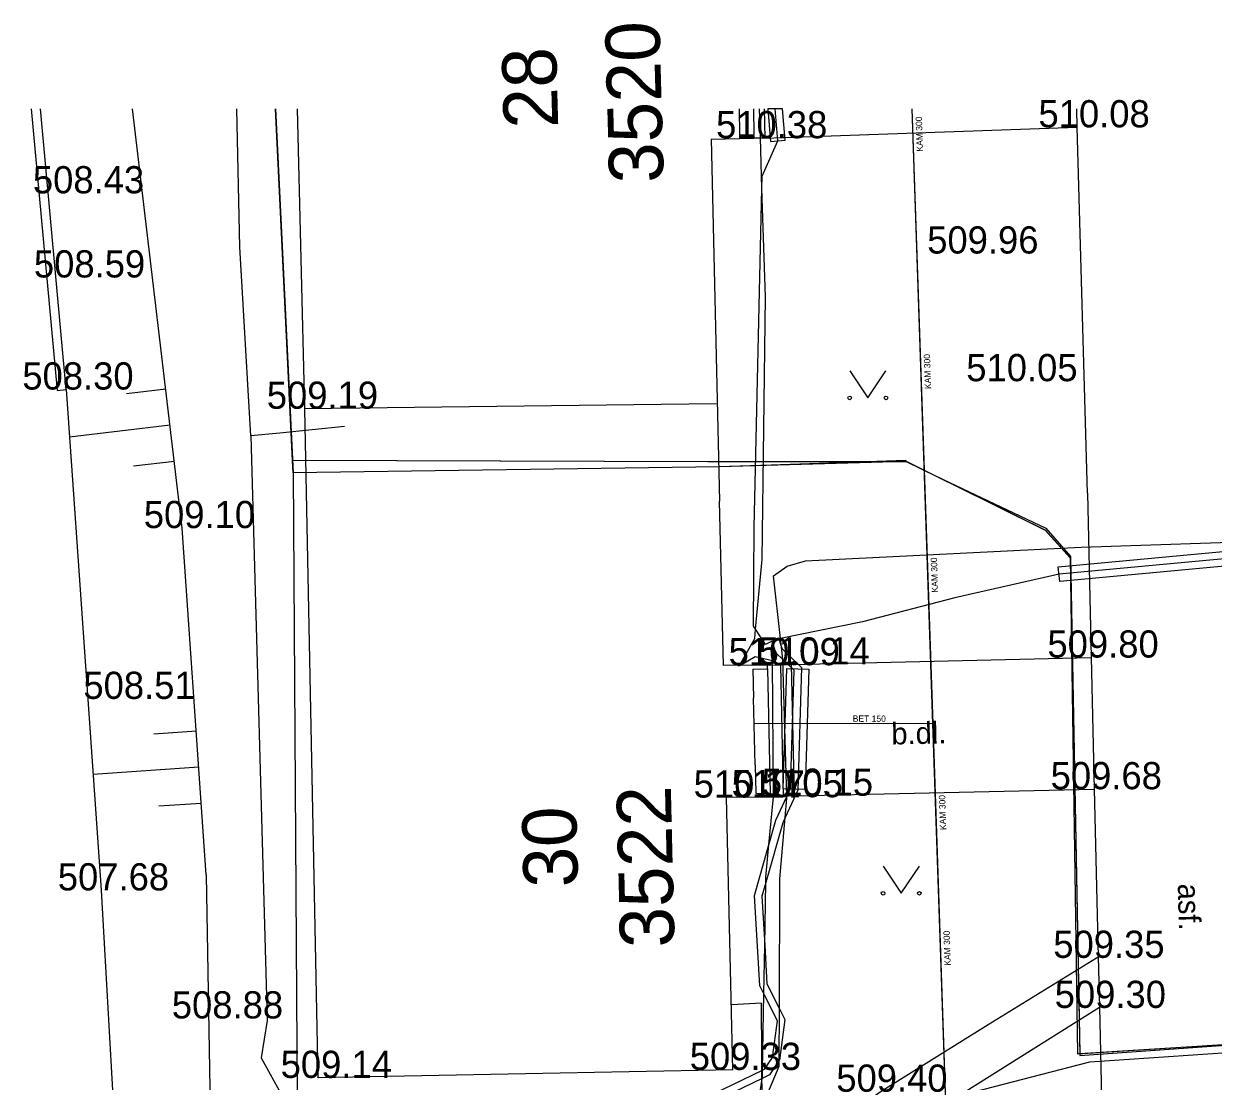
# Model space of a CAD drawing. Extents: x -669642 to -669119, y -1131006 to -1130466.
# Drawn here: x -669541.21 to -669508.42, y -1130524.02 to -1130494.86 of the extents above; entities that cross this region are included whole.
import ezdxf

# ---------------------------------------------------------------- set-up
doc = ezdxf.new("R2010")
doc.units = 0
for name, color, linetype in [('G_Bod_tecka', 7, 'Continuous'), ('G_Bod_vyska', 7, 'Continuous'), ('G_Breh_Teren', 7, 'Continuous'), ('G_Budovy_Objekty', 7, 'Continuous'), ('G_Budovy_vstupy', 7, 'Continuous'), ('G_Cesty_Schody', 7, 'Continuous'), ('G_Cisla_orientacni', 7, 'Continuous'), ('G_Cisla_popisna', 7, 'Continuous'), ('G_Plochy_zpevnene', 7, 'Continuous'), ('G_Ploty', 7, 'Continuous'), ('G_Popisy_povrchu', 7, 'Continuous'), ('G_Vyskove_srafy', 7, 'Continuous'), ('G_Z_CHRANICKA-TEPLOVOD_kotovane', 7, 'Continuous'), ('G_Z_ELsilove_podz_kotovane', 7, 'Continuous'), ('G_Z_ELsilove_zrusene', 7, 'Continuous'), ('G_Z_KANAL_podz_kotovane', 7, 'Continuous'), ('G_Z_PLYNY_podz_geodeticky', 7, 'Continuous'), ('G_Z_SPOJE_podz_geodeticky', 7, 'Continuous'), ('G_Z_SPOJE_podz_kotovane', 7, 'Continuous'), ('G_Z_SPOJE_podz_priblizne', 7, 'Continuous'), ('G_Z_SPOJE_podz_zahozene', 7, 'Continuous'), ('G_Zelen-Znacky', 7, 'Continuous'), ('Vrstva 10', 7, 'Continuous'), ('Vrstva 11', 7, 'Continuous'), ('Vrstva 13', 7, 'Continuous'), ('Vrstva 3', 7, 'Continuous')]:
    doc.layers.add(name, color=color, linetype=linetype)

msp = doc.modelspace()

# ---------------------------------------------------------------- linework, layer by layer
at = {"layer": 'G_Bod_tecka'}
for p, q in [((-669512.17, -1130497.72), (-669512.17, -1130497.72)), ((-669521.08, -1130498.02), (-669521.08, -1130498.02)), ((-669539.78, -1130499.54), (-669539.78, -1130499.54)), ((-669515.1, -1130501.2), (-669515.1, -1130501.2)), ((-669539.74, -1130501.86), (-669539.74, -1130501.86)), ((-669514.16, -1130504.72), (-669514.16, -1130504.72)), ((-669540.04, -1130504.95), (-669540.04, -1130504.95)), ((-669533.46, -1130505.48), (-669533.46, -1130505.48)), ((-669536.84, -1130508.77), (-669536.84, -1130508.77)), ((-669511.78, -1130512.34), (-669511.78, -1130512.34)), ((-669520.71, -1130512.55), (-669520.71, -1130512.55)), ((-669520.05, -1130512.53), (-669520.05, -1130512.53)), ((-669538.44, -1130513.48), (-669538.44, -1130513.48)), ((-669511.7, -1130515.97), (-669511.7, -1130515.97)), ((-669521.84, -1130516.2), (-669521.84, -1130516.2)), ((-669520.63, -1130516.19), (-669520.63, -1130516.19)), ((-669519.97, -1130516.15), (-669519.97, -1130516.15)), ((-669539.07, -1130518.76), (-669539.07, -1130518.76)), ((-669511.64, -1130520.62), (-669511.64, -1130520.62)), ((-669511.58, -1130522), (-669511.58, -1130522)), ((-669535.94, -1130522.29), (-669535.94, -1130522.29)), ((-669521.66, -1130523.71), (-669521.66, -1130523.71)), ((-669533.09, -1130523.93), (-669533.09, -1130523.93))]:
    msp.add_line(p, q, dxfattribs=at)
at = {"layer": 'G_Breh_Teren'}
for p, q in [((-669536.84, -1130508.77), (-669538.208, -1130497.207)), ((-669536.18, -1130518.33), (-669536.84, -1130508.77)), ((-669536.18, -1130518.33), (-669535.96, -1130531.42))]:
    msp.add_line(p, q, dxfattribs=at)
at = {"layer": 'G_Budovy_Objekty'}
for p, q in [((-669533.46, -1130505.48), (-669533.658, -1130497.207)), ((-669521.489, -1130497.207), (-669521.48, -1130497.93)), ((-669521.095, -1130497.207), (-669521.08, -1130497.92)), ((-669521.48, -1130497.93), (-669521.08, -1130497.92)), ((-669521.08, -1130498.02), (-669521.08, -1130497.92)), ((-669522.26, -1130498.05), (-669521.08, -1130498.02)), ((-669522.26, -1130498.05), (-669522.03, -1130508.03)), ((-669522.12, -1130505.34), (-669533.46, -1130505.48)), ((-669533.09, -1130523.93), (-669533.46, -1130505.48)), ((-669521.92, -1130512.56), (-669522.03, -1130508.03)), ((-669520.71, -1130512.55), (-669521.92, -1130512.56)), ((-669521.11, -1130512.66), (-669520.71, -1130512.65)), ((-669521.11, -1130512.66), (-669521.09, -1130513.46)), ((-669520.71, -1130512.65), (-669520.71, -1130512.55)), ((-669520.71, -1130512.65), (-669520.63, -1130516.09)), ((-669521.05, -1130515.3), (-669521.03, -1130516.08)), ((-669520.63, -1130516.19), (-669521.84, -1130516.2)), ((-669521.66, -1130523.71), (-669521.84, -1130516.2)), ((-669521.03, -1130516.08), (-669520.63, -1130516.09)), ((-669520.63, -1130516.19), (-669520.63, -1130516.09)), ((-669521.66, -1130523.71), (-669533.09, -1130523.93))]:
    msp.add_line(p, q, dxfattribs=at)
at = {"layer": 'G_Budovy_vstupy'}
msp.add_line((-669521.05, -1130515.3), (-669521.09, -1130513.46), dxfattribs=at)
at = {"layer": 'G_Cesty_Schody'}
for p, q in [((-669520.796, -1130497.207), (-669520.78, -1130498.02)), ((-669520.78, -1130498.02), (-669521.08, -1130498.02)), ((-669520.71, -1130512.55), (-669520.35, -1130512.54)), ((-669520.35, -1130512.54), (-669520.05, -1130512.53)), ((-669520.35, -1130512.54), (-669520.27, -1130516.17)), ((-669520.05, -1130512.53), (-669519.97, -1130516.15)), ((-669520.27, -1130516.17), (-669520.63, -1130516.19)), ((-669519.97, -1130516.15), (-669520.27, -1130516.17))]:
    msp.add_line(p, q, dxfattribs=at)
at = {"layer": 'G_Plochy_zpevnene'}
for p, q in [((-669512.17, -1130497.72), (-669512.181, -1130497.207)), ((-669520.78, -1130498.02), (-669512.17, -1130497.72)), ((-669511.88, -1130507.81), (-669512.17, -1130497.72)), ((-669511.88, -1130507.81), (-669511.78, -1130512.34)), ((-669520.05, -1130512.53), (-669511.78, -1130512.34)), ((-669511.78, -1130512.34), (-669511.7, -1130515.97)), ((-669519.97, -1130516.15), (-669511.7, -1130515.97)), ((-669511.7, -1130515.97), (-669511.59, -1130520.59)), ((-669511.59, -1130520.59), (-669511.55, -1130521.98))]:
    msp.add_line(p, q, dxfattribs=at)
for points in [[(-669523.84, -1130531.53), (-669522.97, -1130530.26), (-669522.1, -1130528.99), (-669521.14, -1130527.67), (-669519.5, -1130525.84), (-669518.59, -1130525.02), (-669517.6, -1130524.31), (-669514.62, -1130522.46), (-669511.64, -1130520.62), (-669511.59, -1130520.59)], [(-669523.08, -1130532.7), (-669522, -1130531.1), (-669520.93, -1130529.51), (-669520.02, -1130528.27), (-669518.45, -1130526.58), (-669517.57, -1130525.83), (-669516.63, -1130525.17), (-669514.1, -1130523.58), (-669511.55, -1130521.98)], [(-669511.55, -1130521.98), (-669511.37, -1130530.28), (-669511.32, -1130531.55)]]:
    msp.add_lwpolyline(points, dxfattribs=at)
at = {"layer": 'G_Ploty'}
for p, q in [((-669541.001, -1130497.207), (-669540.29, -1130504.98)), ((-669540.04, -1130504.95), (-669540.749, -1130497.207)), ((-669540.29, -1130504.98), (-669540.04, -1130504.95)), ((-669540.04, -1130504.95), (-669539.09, -1130518.49)), ((-669539.09, -1130518.49), (-669539.07, -1130518.76)), ((-669539.07, -1130518.76), (-669538.65, -1130526.2))]:
    msp.add_line(p, q, dxfattribs=at)
at = {"layer": 'G_Vyskove_srafy'}
for p, q in [((-669537.29, -1130504.94), (-669538.38, -1130505.07)), ((-669537.17, -1130505.93), (-669539.95, -1130506.26)), ((-669537.05, -1130506.93), (-669538.18, -1130507.06)), ((-669536.45, -1130514.37), (-669537.62, -1130514.45)), ((-669536.38, -1130515.36), (-669539.29, -1130515.56)), ((-669536.32, -1130516.36), (-669537.48, -1130516.44))]:
    msp.add_line(p, q, dxfattribs=at)
at = {"layer": 'G_Z_CHRANICKA-TEPLOVOD_kotovane'}
msp.add_line((-669520.293, -1130497.207), (-669520.694, -1130497.207), dxfattribs=at)
msp.add_lwpolyline([(-669520.694, -1130497.207), (-669520.619, -1130498.107), (-669520.221, -1130498.073), (-669520.293, -1130497.207)], dxfattribs=at)
for points in [[(-669512.689, -1130509.841), (-669493.128, -1130508.021), (-669493.092, -1130508.419), (-669512.651, -1130510.239)], [(-669520.27, -1130515.961), (-669520.17, -1130512.641), (-669519.57, -1130512.659), (-669519.67, -1130515.979)]]:
    msp.add_lwpolyline(points, close=True, dxfattribs=at)
at = {"layer": 'G_Z_ELsilove_podz_kotovane'}
for points in [[(-669522.192, -1130524.37), (-669520.84, -1130523.717), (-669520.788, -1130523.692), (-669520.566, -1130523.364), (-669520.433, -1130522.357), (-669520.804, -1130521.615), (-669520.919, -1130521.386), (-669521.061, -1130518.899), (-669520.665, -1130517.499), (-669520.474, -1130516.825), (-669520.171, -1130516.169), (-669520.069, -1130515.947), (-669519.971, -1130512.691), (-669520.28, -1130512.395), (-669520.477, -1130512.205), (-669520.58, -1130511.887), (-669520.76, -1130511.98), (-669521.034, -1130511.557), (-669521.09, -1130511.47), (-669521.07, -1130508.75), (-669520.858, -1130499.404), (-669520.85, -1130499.07), (-669520.42, -1130498.09), (-669520.494, -1130497.207)], [(-669480.835, -1130497.207), (-669480.73, -1130499.45), (-669480.734, -1130499.459), (-669481.49, -1130500.97), (-669481.31, -1130504.15), (-669481.44, -1130507.48), (-669481.83, -1130507.82), (-669483.85, -1130507.97), (-669487.97, -1130508.18), (-669493.11, -1130508.22), (-669502.873, -1130509.128), (-669512.67, -1130510.04), (-669515.54, -1130510.69), (-669518.09, -1130511.35), (-669520.344, -1130511.81), (-669520.391, -1130511.82), (-669520.317, -1130512.051), (-669520.303, -1130512.095), (-669519.769, -1130512.609), (-669519.871, -1130515.993), (-669520.218, -1130516.747), (-669520.286, -1130516.895)], [(-669520.286, -1130516.895), (-669520.752, -1130518.541), (-669520.859, -1130518.921), (-669520.781, -1130520.28), (-669520.721, -1130521.334), (-669520.377, -1130522.023), (-669520.227, -1130522.323), (-669520.374, -1130523.436), (-669520.38, -1130523.444), (-669520.652, -1130523.848), (-669520.851, -1130523.944), (-669522.148, -1130524.57)]]:
    msp.add_lwpolyline(points, dxfattribs=at)
at = {"layer": 'G_Z_ELsilove_zrusene'}
for points in [[(-669521.524, -1130512.558), (-669521.482, -1130512.559), (-669521.482, -1130512.559), (-669521.058, -1130511.815), (-669521.034, -1130511.557), (-669520.852, -1130509.636), (-669520.765, -1130502.397), (-669520.858, -1130499.404), (-669520.901, -1130498.003), (-669520.926, -1130497.207)], [(-669521.524, -1130512.558), (-669521.482, -1130512.559), (-669521.482, -1130512.559), (-669521.058, -1130511.815), (-669521.034, -1130511.557), (-669520.852, -1130509.636), (-669520.765, -1130502.397), (-669520.858, -1130499.404), (-669520.901, -1130498.003), (-669520.926, -1130497.207)], [(-669520.693, -1130524.354), (-669520.38, -1130523.606), (-669520.38, -1130523.444), (-669520.377, -1130522.023), (-669520.37, -1130518.438), (-669520.218, -1130516.747), (-669520.17, -1130516.216), (-669520.171, -1130516.169), (-669520.28, -1130512.395), (-669520.28, -1130512.381), (-669520.317, -1130512.051), (-669520.344, -1130511.81), (-669520.538, -1130510.086), (-669520.163, -1130509.824), (-669519.658, -1130509.668), (-669512.057, -1130509.292), (-669506.572, -1130509.115)], [(-669520.693, -1130524.354), (-669520.38, -1130523.606), (-669520.38, -1130523.444), (-669520.377, -1130522.023), (-669520.37, -1130518.438), (-669520.218, -1130516.747), (-669520.17, -1130516.216), (-669520.171, -1130516.169), (-669520.28, -1130512.395), (-669520.28, -1130512.381), (-669520.317, -1130512.051), (-669520.344, -1130511.81), (-669520.538, -1130510.086), (-669520.163, -1130509.824), (-669519.658, -1130509.668), (-669512.057, -1130509.292), (-669506.572, -1130509.115)], [(-669520.923, -1130524.453), (-669520.851, -1130523.944), (-669520.843, -1130523.885), (-669520.84, -1130523.717), (-669520.804, -1130521.615), (-669520.781, -1130520.28), (-669520.752, -1130518.541), (-669520.749, -1130518.392), (-669520.665, -1130517.499), (-669520.54, -1130516.176), (-669520.568, -1130512.43), (-669521.048, -1130512.317), (-669521.451, -1130512.559), (-669521.482, -1130512.559), (-669521.524, -1130512.558)], [(-669520.923, -1130524.453), (-669520.851, -1130523.944), (-669520.843, -1130523.885), (-669520.84, -1130523.717), (-669520.804, -1130521.615), (-669520.781, -1130520.28), (-669520.752, -1130518.541), (-669520.749, -1130518.392), (-669520.665, -1130517.499), (-669520.54, -1130516.176), (-669520.568, -1130512.43), (-669521.048, -1130512.317), (-669521.451, -1130512.559), (-669521.482, -1130512.559), (-669521.524, -1130512.558)]]:
    msp.add_lwpolyline(points, dxfattribs=at)
at = {"layer": 'G_Z_KANAL_podz_kotovane'}
msp.add_line((-669516.15, -1130514.17), (-669521.07, -1130514.16), dxfattribs=at)
msp.add_lwpolyline([(-669516.731, -1130497.207), (-669516.15, -1130514.17), (-669515.77, -1130525.43)], dxfattribs=at)
at = {"layer": 'G_Z_PLYNY_podz_geodeticky'}
msp.add_lwpolyline([(-669520.82, -1130530.69), (-669520.87, -1130521.87), (-669521.7, -1130521.91)], dxfattribs=at)
at = {"layer": 'G_Z_SPOJE_podz_geodeticky'}
for points in [[(-669534.95, -1130506.23), (-669535.25, -1130501.02), (-669535.333, -1130497.207)], [(-669532.37, -1130505.97), (-669534.15, -1130506.15)], [(-669534.15, -1130506.15), (-669534.95, -1130506.23)], [(-669534.95, -1130506.23), (-669534.5, -1130522.35), (-669534.66, -1130523.38)], [(-669532.99, -1130542.06), (-669532.11, -1130541.42), (-669531.85, -1130537.63), (-669533.94, -1130527.01), (-669521.62, -1130526.02), (-669511.82, -1130523.49), (-669506.4, -1130523.12), (-669505.84, -1130523.06), (-669494.1, -1130522.15)], [(-669534.66, -1130523.38), (-669534.17, -1130524.28), (-669533.62, -1130530.81), (-669532.52, -1130535.87), (-669532.45, -1130537.33), (-669532.24, -1130539.51), (-669532.26, -1130540.35), (-669533.01, -1130543.78), (-669532.85, -1130549.72), (-669532.14, -1130554.61), (-669532.44, -1130556.75), (-669533.1, -1130558.37), (-669533.15, -1130559.84)]]:
    msp.add_lwpolyline(points, dxfattribs=at)
at = {"layer": 'G_Z_SPOJE_podz_kotovane'}
for p, q in [((-669516.89, -1130506.91), (-669521.67, -1130507.07)), ((-669516.89, -1130506.91), (-669521.67, -1130507.07)), ((-669533.78, -1130507.25), (-669533.67, -1130524.54))]:
    msp.add_line(p, q, dxfattribs=at)
for points in [[(-669534.95, -1130506.23), (-669535.25, -1130501.02), (-669535.333, -1130497.207)], [(-669534.264, -1130497.207), (-669533.78, -1130507.25)], [(-669532.37, -1130505.97), (-669534.15, -1130506.15)], [(-669534.15, -1130506.15), (-669534.95, -1130506.23)], [(-669534.95, -1130506.23), (-669534.5, -1130522.35), (-669534.66, -1130523.38)], [(-669516.88, -1130506.92), (-669516.04, -1130507.35), (-669513.03, -1130508.77), (-669512.35, -1130509.55), (-669512.1, -1130523.31), (-669506.42, -1130522.91), (-669505.67, -1130523.17), (-669502.89, -1130523.22), (-669500.65, -1130522.57), (-669497.4, -1130521.46), (-669497.64, -1130519.3), (-669497.56, -1130517.08), (-669496.43, -1130514.39), (-669495.73, -1130512.2), (-669493.97, -1130509.25), (-669493.53, -1130508.26)], [(-669532.99, -1130542.06), (-669532.11, -1130541.42), (-669531.85, -1130537.63), (-669533.94, -1130527.01), (-669521.62, -1130526.02), (-669511.82, -1130523.49), (-669506.4, -1130523.12), (-669505.84, -1130523.06), (-669494.1, -1130522.15)], [(-669534.66, -1130523.38), (-669534.17, -1130524.28), (-669533.62, -1130530.81), (-669532.52, -1130535.87), (-669532.45, -1130537.33), (-669532.24, -1130539.51), (-669532.26, -1130540.35), (-669533.01, -1130543.78), (-669532.85, -1130549.72), (-669532.14, -1130554.61), (-669532.44, -1130556.75), (-669533.1, -1130558.37), (-669533.15, -1130559.84)]]:
    msp.add_lwpolyline(points, dxfattribs=at)
at = {"layer": 'G_Z_SPOJE_podz_priblizne'}
for points in [[(-669534.95, -1130506.23), (-669535.25, -1130501.02), (-669535.333, -1130497.207)], [(-669532.37, -1130505.97), (-669534.15, -1130506.15)], [(-669534.15, -1130506.15), (-669534.95, -1130506.23)], [(-669534.95, -1130506.23), (-669534.5, -1130522.35), (-669534.66, -1130523.38)], [(-669532.99, -1130542.06), (-669532.11, -1130541.42), (-669531.85, -1130537.63), (-669533.94, -1130527.01), (-669521.62, -1130526.02), (-669511.82, -1130523.49), (-669506.4, -1130523.12), (-669505.84, -1130523.06), (-669494.1, -1130522.15)], [(-669534.66, -1130523.38), (-669534.17, -1130524.28), (-669533.62, -1130530.81), (-669532.52, -1130535.87), (-669532.45, -1130537.33), (-669532.24, -1130539.51), (-669532.26, -1130540.35), (-669533.01, -1130543.78), (-669532.85, -1130549.72), (-669532.14, -1130554.61), (-669532.44, -1130556.75), (-669533.1, -1130558.37), (-669533.15, -1130559.84)]]:
    msp.add_lwpolyline(points, dxfattribs=at)
at = {"layer": 'G_Z_SPOJE_podz_zahozene'}
for p, q in [((-669533.8, -1130506.91), (-669534.265, -1130497.207)), ((-669533.78, -1130507.25), (-669533.8, -1130506.91)), ((-669522.35, -1130506.94), (-669533.8, -1130506.91)), ((-669522.03, -1130507.08), (-669533.78, -1130507.25)), ((-669516.88, -1130506.93), (-669522.35, -1130506.94)), ((-669516.88, -1130506.93), (-669522.03, -1130507.08)), ((-669516.88, -1130506.93), (-669516.04, -1130507.35)), ((-669516.88, -1130506.93), (-669515.83, -1130507.45)), ((-669516.04, -1130507.35), (-669515.83, -1130507.45)), ((-669515.83, -1130507.45), (-669513.03, -1130508.77)), ((-669515.83, -1130507.45), (-669513.05, -1130508.83)), ((-669513.05, -1130508.83), (-669512.36, -1130509.59)), ((-669513.03, -1130508.77), (-669512.35, -1130509.55)), ((-669512.36, -1130509.59), (-669512.16, -1130523.26)), ((-669512.35, -1130509.55), (-669512.1, -1130523.26)), ((-669512.1, -1130523.26), (-669506.43, -1130522.9)), ((-669512.1, -1130523.31), (-669506.42, -1130522.91)), ((-669512.16, -1130523.26), (-669512.1, -1130523.26)), ((-669512.1, -1130523.26), (-669512.1, -1130523.31))]:
    msp.add_line(p, q, dxfattribs=at)
at = {"layer": 'G_Zelen-Znacky'}
for p, q in [((-669518.44, -1130504.43), (-669517.94, -1130505.18)), ((-669517.94, -1130505.18), (-669517.44, -1130504.43)), ((-669517.52, -1130518.09), (-669517.02, -1130518.84)), ((-669517.02, -1130518.84), (-669516.52, -1130518.09))]:
    msp.add_line(p, q, dxfattribs=at)
for centre in [(-669518.44, -1130505.18), (-669517.44, -1130505.18), (-669517.52, -1130518.84), (-669516.52, -1130518.84)]:
    msp.add_circle(centre, 0.05, dxfattribs=at)
at = {"layer": 'Vrstva 10'}
msp.add_lwpolyline([(-669516.731, -1130497.207), (-669516.153, -1130514.169), (-669515.77, -1130525.43)], dxfattribs=at)
at = {"layer": 'Vrstva 11'}
for points in [[(-669516.887, -1130506.911), (-669522.026, -1130507.083), (-669533.78, -1130507.25), (-669534.264, -1130497.207)], [(-669533.78, -1130507.25), (-669534.264, -1130497.207)], [(-669533.78, -1130507.25), (-669534.264, -1130497.207)], [(-669516.888, -1130506.939), (-669522.345, -1130506.939), (-669533.773, -1130506.907)], [(-669516.888, -1130506.939), (-669522.345, -1130506.939), (-669533.773, -1130506.907)], [(-669516.88, -1130506.92), (-669516.04, -1130507.35), (-669513.03, -1130508.77), (-669512.35, -1130509.55), (-669512.1, -1130523.31), (-669506.42, -1130522.91), (-669505.67, -1130523.17), (-669502.89, -1130523.22), (-669500.65, -1130522.57), (-669497.4, -1130521.46), (-669491.18, -1130520.3), (-669487.81, -1130519.31), (-669485.9, -1130519.07), (-669483.77, -1130519.37), (-669482.27, -1130519.96), (-669479.81, -1130520.69), (-669473.43, -1130521.93), (-669472.14, -1130521.98), (-669466.74, -1130521.8)], [(-669516.876, -1130506.931), (-669513.045, -1130508.826), (-669512.36, -1130509.593), (-669512.158, -1130523.262), (-669506.432, -1130522.9), (-669505.747, -1130523.182), (-669504.255, -1130523.182), (-669502.803, -1130523.222), (-669497.4, -1130521.448)], [(-669516.876, -1130506.931), (-669513.045, -1130508.826), (-669512.36, -1130509.593), (-669512.158, -1130523.262), (-669506.432, -1130522.9), (-669505.747, -1130523.182), (-669504.255, -1130523.182), (-669502.803, -1130523.222), (-669497.4, -1130521.448)]]:
    msp.add_lwpolyline(points, dxfattribs=at)
at = {"layer": 'Vrstva 13'}
msp.add_line((-669516.153, -1130514.169), (-669521.075, -1130514.157), dxfattribs=at)

# ---------------------------------------------------------------- texts
at = {"layer": 'G_Bod_vyska'}
for s, p in [('510.08', (-669513.236, -1130497.72)), ('510.38', (-669522.124, -1130498.02)), ('508.43', (-669540.956, -1130499.54)), ('509.96', (-669516.303, -1130501.2)), ('508.59', (-669540.928, -1130501.86)), ('510.05', (-669515.226, -1130504.72)), ('508.30', (-669541.247, -1130504.95)), ('509.19', (-669534.508, -1130505.48)), ('509.10', (-669537.898, -1130508.77)), ('509.80', (-669512.989, -1130512.34)), ('510.09', (-669521.778, -1130512.55)), ('510.14', (-669520.952, -1130512.53)), ('508.51', (-669539.564, -1130513.48)), ('509.68', (-669512.901, -1130515.97)), ('510.17', (-669522.742, -1130516.2)), ('510.05', (-669521.696, -1130516.19)), ('510.15', (-669520.862, -1130516.15)), ('507.68', (-669540.269, -1130518.76)), ('509.35', (-669512.828, -1130520.62)), ('508.88', (-669537.126, -1130522.29)), ('509.30', (-669512.789, -1130522)), ('509.14', (-669534.126, -1130523.93)), ('509.33', (-669522.848, -1130523.71)), ('509.40', (-669518.809, -1130524.31))]:
    msp.add_text(s, height=0.75, dxfattribs=at).set_placement(p)
at = {"layer": 'G_Cisla_orientacni'}
for s, rotation, p in [('28', 91.559, (-669526.473, -1130497.726)), ('30', 91.3342, (-669525.927, -1130518.661))]:
    msp.add_text(s, height=1.5, rotation=rotation, dxfattribs=at).set_placement(p)
at = {"layer": 'G_Cisla_popisna'}
for s, rotation, p in [('3520', 91.559, (-669523.565, -1130499.237)), ('3522', 91.3342, (-669523.267, -1130520.322))]:
    msp.add_text(s, height=1.5, rotation=rotation, dxfattribs=at).set_placement(p)
at = {"layer": 'G_Popisy_povrchu'}
for s, rotation, p in [('b.dl.', 1.2336, (-669517.285, -1130514.738)), ('asf.', 271.4083, (-669509.395, -1130518.578))]:
    msp.add_text(s, height=0.6, rotation=rotation, dxfattribs=at).set_placement(p)
at = {"layer": 'Vrstva 3'}
for s, rotation, p in [('KAM 300', 91.9627, (-669516.416, -1130498.384)), ('KAM 300', 91.9627, (-669516.193, -1130504.932)), ('KAM 300', 91.8984, (-669516.001, -1130510.543)), ('BET 150', 359.8805, (-669518.356, -1130514.111)), ('KAM 300', 91.8984, (-669515.777, -1130517.091)), ('KAM 300', 91.8974, (-669515.651, -1130520.832))]:
    msp.add_text(s, height=0.1755, rotation=rotation, dxfattribs=at).set_placement(p)

doc.saveas('drawing.dxf')
